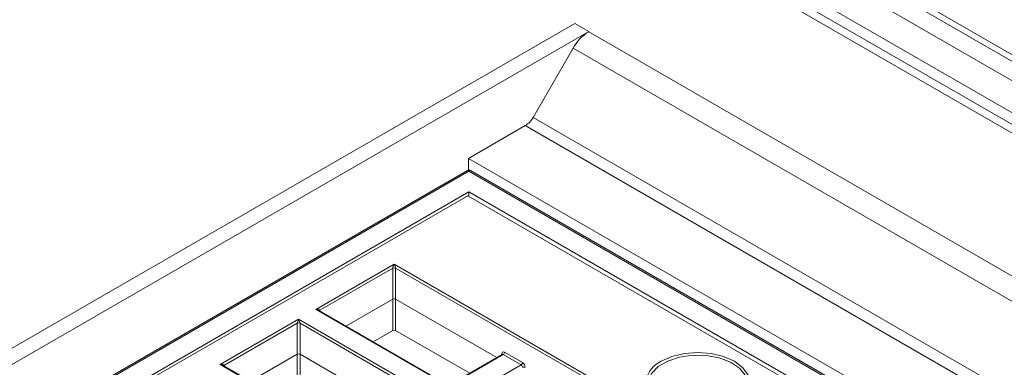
# Model space of a CAD drawing. Header units: millimetres. Extents: x 0 to 1118, y 0 to 864.
# Tile 271 of 372: x 864 to 889, y 251 to 260. Entities that reach past the tile are written whole.
import ezdxf

# ---------------------------------------------------------------- set-up
doc = ezdxf.new("R2010")
doc.units = ezdxf.units.MM

msp = doc.modelspace()

# ---------------------------------------------------------------- linework, layer by layer
at = {"color": 7, "linetype": 'Continuous', "lineweight": 15}
for p, q in [((930.826, 235.057), (798.827, 311.258)), ((799.077, 311.283), (931.076, 235.082)), ((798.399, 311.011), (930.398, 234.81)), ((797.085, 310.433), (929.892, 233.765)), ((930.217, 233.798), (797.41, 310.465)), ((930.045, 234.197), (798.046, 310.399)), ((836.512, 235.557), (878.497, 259.794)), ((878.856, 259.587), (878.497, 259.794)), ((836.871, 235.35), (878.856, 259.587)), ((878.856, 259.587), (878.856, 259.585)), ((877.438, 257.401), (878.456, 259.162)), ((875.791, 256.354), (877.238, 257.19)), ((875.791, 256.053), (875.791, 256.354)), ((915.525, 233.416), (875.791, 256.354)), ((875.764, 256.047), (840.405, 235.635)), ((875.802, 256.026), (840.493, 235.643)), ((915.283, 233.276), (875.839, 256.047)), ((841.406, 235.643), (875.802, 255.499)), ((875.802, 255.499), (890.045, 247.277)), ((875.802, 255.388), (875.802, 255.499)), ((875.777, 255.403), (841.548, 235.643)), ((889.878, 247.262), (875.777, 255.403)), ((871.898, 252.504), (873.898, 253.658)), ((873.862, 253.557), (872.004, 252.484)), ((873.862, 252.767), (873.862, 253.557)), ((873.898, 253.658), (886.856, 246.177)), ((886.75, 246.158), (873.933, 253.557)), ((873.933, 253.557), (873.933, 252.767)), ((873.862, 252.767), (872.667, 252.077)), ((873.862, 251.964), (873.862, 252.767)), ((876.516, 251.276), (873.933, 252.767)), ((873.933, 252.767), (873.933, 251.964)), ((884.856, 245.023), (871.898, 252.504)), ((884.831, 245.054), (871.973, 252.477)), ((869.462, 251.097), (871.462, 252.252)), ((871.462, 252.252), (884.42, 244.771)), ((871.426, 252.15), (869.568, 251.078)), ((871.426, 251.36), (871.426, 252.15)), ((871.497, 252.15), (871.497, 251.36)), ((873.862, 251.964), (873.362, 251.675)), ((875.821, 250.874), (873.933, 251.964)), ((871.426, 251.36), (870.231, 250.67)), ((871.426, 250.558), (871.426, 251.36)), ((874.08, 249.869), (871.497, 251.36)), ((871.497, 251.36), (871.497, 250.558)), ((876.65, 251.353), (875.285, 250.565)), ((877.13, 251.088), (876.676, 251.351)), ((876.711, 251.411), (877.166, 251.149)), ((882.42, 243.617), (869.462, 251.097)), ((882.395, 243.648), (869.537, 251.071))]:
    msp.add_line(p, q, dxfattribs=at)
at = {"color": 9, "linetype": 'Continuous', "lineweight": 15}
for p, q in [((878.856, 259.585), (919.855, 235.916)), ((878.456, 259.162), (919.29, 235.589)), ((917.255, 234.415), (877.438, 257.401)), ((877.238, 257.19), (916.972, 234.252)), ((915.246, 233.255), (875.802, 256.026)), ((872.004, 252.484), (872.005, 252.459)), ((884.335, 244.739), (871.497, 252.15)), ((876.676, 251.351), (875.3, 250.557)), ((876.638, 251.346), (876.639, 251.371)), ((869.568, 251.078), (869.569, 251.053)), ((875.754, 250.294), (877.13, 251.088))]:
    msp.add_line(p, q, dxfattribs=at)
at = {"color": 7, "linetype": 'Continuous', "lineweight": 15, "flags": 128}
for points in [[(880.701, 251.183), (880.974, 251.304), (881.293, 251.38), (881.634, 251.406), (881.976, 251.38), (882.294, 251.304), (882.568, 251.183), (882.778, 251.025), (882.91, 250.841), (882.955, 250.644), (882.91, 250.446), (882.778, 250.263), (882.568, 250.105), (882.294, 249.984), (881.976, 249.907), (881.634, 249.881), (881.293, 249.907), (880.974, 249.984), (880.701, 250.105), (880.491, 250.263), (880.359, 250.446), (880.314, 250.644), (880.318, 250.701)], [(882.533, 250.085), (882.742, 250.244), (882.868, 250.43), (882.904, 250.629), (882.845, 250.825), (882.697, 251.006), (882.469, 251.156), (882.18, 251.266), (881.85, 251.326), (881.504, 251.333), (881.168, 251.286), (880.867, 251.188), (880.622, 251.047), (880.453, 250.873), (880.371, 250.679), (880.364, 250.594)]]:
    msp.add_lwpolyline(points, dxfattribs=at)
at = {"color": 7, "linetype": 'Continuous', "lineweight": 15}
for centre, radius, start, end in [((879.466, 258.606), 1.154, 121.9547, 151.1444), ((876.933, 257.679), 0.577, 301.9547, 331.1444), ((873.898, 253.486), 0.0793, 63.5265, 116.4735), ((871.462, 252.079), 0.0793, 63.5265, 116.4735), ((876.634, 251.416), 0.077, 302.6523, 356.7703), ((877.089, 251.153), 0.077, 302.6523, 356.7703), ((877.2, 250.956), 0.0793, 63.5265, 116.4735)]:
    msp.add_arc(centre, radius, start, end, dxfattribs=at)
at = {"color": 9, "linetype": 'Continuous', "lineweight": 15}
for centre, radius, start, end in [((872.016, 252.459), 0.0277, 116.4314, 162.4434), ((876.627, 251.347), 0.0278, 17.7474, 63.5493), ((869.58, 251.053), 0.0277, 116.4314, 162.4434), ((880.99, 250.56), 0.687, 114.8875, 168.0881)]:
    msp.add_arc(centre, radius, start, end, dxfattribs=at)
at = {"color": 7, "linetype": 'Continuous', "lineweight": 15}
for centre, major_axis, ratio, start_param, end_param in [((873.898, 253.617), (0.0312, 0.0733), 0.227773, 1.079343, 2.632686), ((873.898, 253.617), (-0.0312, 0.0733), 0.227773, 3.650499, 5.203842), ((873.898, 252.746), (0.05, 0), 0.577464, 0.78555, 2.356042), ((871.898, 252.463), (0.106, 0.024), 0.368996, 6.218066, 7.771409), ((871.462, 252.211), (0.0312, 0.0733), 0.227773, 1.079343, 2.632686), ((871.462, 252.211), (-0.0312, 0.0733), 0.227773, 3.650499, 5.203842), ((873.898, 251.944), (0.05, 0), 0.577464, 0.78555, 2.356042), ((871.462, 251.34), (0.05, 0), 0.577464, 0.78555, 2.356042), ((876.71, 251.329), (-0.0487, 0.0874), 0.587367, 5.506906, 7.06025), ((869.462, 251.056), (0.106, 0.024), 0.368996, 6.218066, 7.771409), ((877.129, 251.047), (-0.0236, 0.0441), 0.597158, 3.963237, 5.51658), ((877.164, 251.067), (-0.0487, 0.0874), 0.587367, 3.953563, 5.506906)]:
    msp.add_ellipse(centre, major_axis=major_axis, ratio=ratio, start_param=start_param, end_param=end_param, dxfattribs=at)
at = {"color": 9, "linetype": 'Continuous', "lineweight": 15}
for centre, major_axis, ratio, start_param, end_param in [((871.898, 252.463), (0.106, -0.024), 0.368996, 0.868052, 1.653368), ((876.674, 251.309), (-0.0236, 0.0441), 0.597158, 5.51658, 6.301897), ((869.462, 251.056), (0.106, -0.024), 0.368996, 0.868052, 1.653368)]:
    msp.add_ellipse(centre, major_axis=major_axis, ratio=ratio, start_param=start_param, end_param=end_param, dxfattribs=at)
for points, knots in [([(875.756, 256.042), (875.757, 256.042), (875.763, 256.047), (875.778, 256.046), (875.794, 256.033), (875.802, 256.026)], [0, 0, 0, 0, 0.043694, 0.521605, 1, 1, 1, 1]), ([(875.847, 256.042), (875.847, 256.042), (875.841, 256.047), (875.826, 256.046), (875.81, 256.033), (875.802, 256.026)], [0, 0, 0, 0, 0.043694, 0.521604, 1, 1, 1, 1])]:
    msp.add_open_spline(points, degree=3, knots=knots, dxfattribs=at)
at = {"color": 7, "linetype": 'Continuous', "lineweight": 15}
for points, knots in [([(875.847, 256.042), (875.84, 256.046), (875.825, 256.053), (875.802, 256.055), (875.778, 256.053), (875.764, 256.046), (875.757, 256.042)], [0, 0, 0, 0, 0.253185, 0.5, 0.746815, 1, 1, 1, 1]), ([(876.655, 251.357), (876.655, 251.357), (876.655, 251.358), (876.652, 251.354), (876.65, 251.353), (876.65, 251.353)], [0, 0, 0, 0, 0.251218, 0.972263, 1, 1, 1, 1])]:
    msp.add_open_spline(points, degree=3, knots=knots, dxfattribs=at)

doc.saveas('drawing.dxf')
